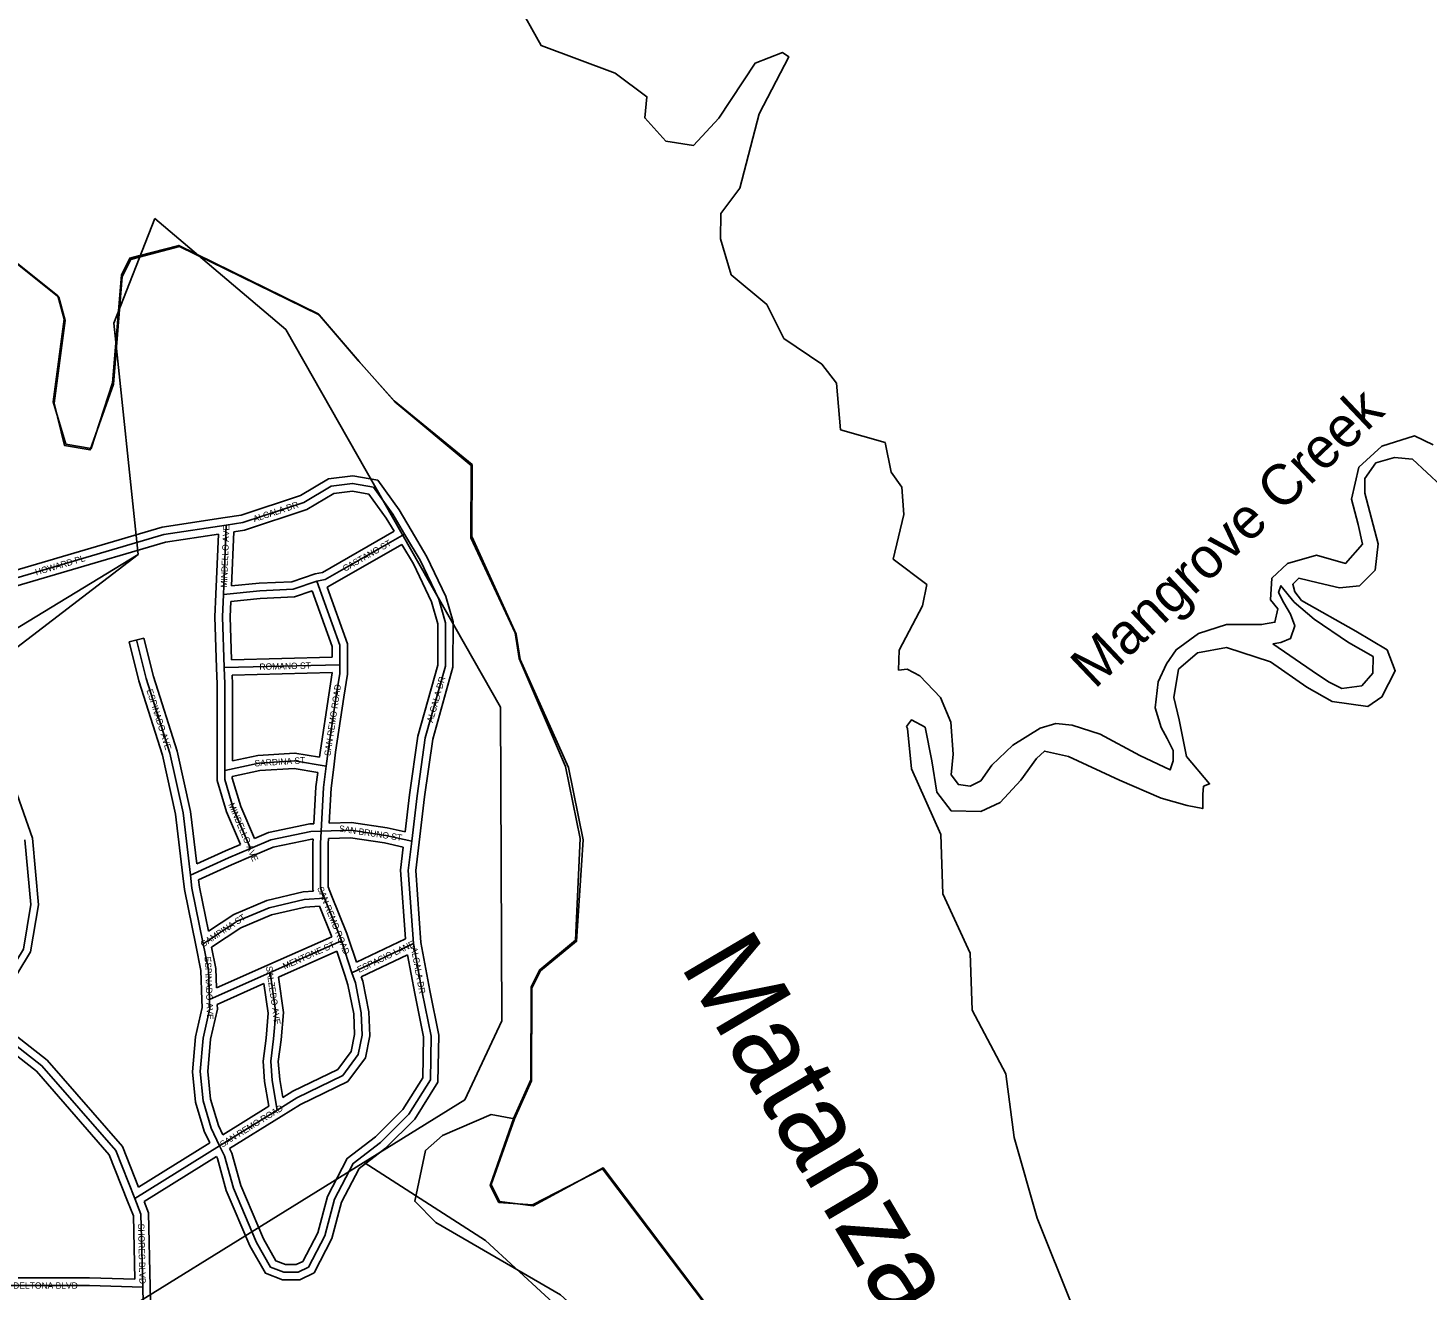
# Model space of a CAD drawing. Extents: x 418523 to 616617, y 1878279 to 2196743.
# Drawn here: x 559871 to 565385, y 1992603 to 1997576 of the extents above; entities that cross this region are included whole.
import ezdxf

# ---------------------------------------------------------------- set-up
doc = ezdxf.new("R2010")
doc.units = 0
for name, color, linetype in [('Level 1', 7, 'Continuous'), ('Level 31', 7, 'Continuous'), ('Level 32', 7, 'Continuous'), ('Level 34', 7, 'Continuous'), ('Level 41', 7, 'Continuous'), ('Level 5', 7, 'Continuous'), ('Level 7', 7, 'Continuous'), ('Level 8', 7, 'Continuous')]:
    doc.layers.add(name, color=color, linetype=linetype)

msp = doc.modelspace()

# ---------------------------------------------------------------- linework, layer by layer
at = {"layer": 'Level 1'}
for p, q in [((560209.777, 1996414.092), (560370.981, 1996825.361)), ((560370.981, 1996825.361), (560886.04, 1996388.526)), ((560305.329, 1995502.647), (560209.777, 1996414.092)), ((560886.04, 1996388.526), (561732.389, 1994901.81)), ((560305.329, 1995502.647), (551865.536, 1989061.971)), ((555819.668, 1992781.506), (560305.329, 1995502.647)), ((561732.389, 1994901.81), (561737.013, 1993666.855)), ((561737.013, 1993666.855), (561592.089, 1993355.461)), ((561592.089, 1993355.461), (555951.759, 1989867.688)), ((561672.614, 1992801.746), (561194.519, 1993109.619)), ((563145.64, 1991449.444), (561672.614, 1992801.746))]:
    msp.add_line(p, q, dxfattribs=at)
at = {"layer": 'Level 31'}
for p, q in [((560652.247, 1995618.599), (560641.074, 1995345.886)), ((560644.13, 1995057.861), (561099.546, 1995069.042)), ((560824.312, 1993856.959), (561105.297, 1993982.056)), ((561147.15, 1993856.122), (561105.297, 1993982.056)), ((561147.15, 1993856.122), (561388.784, 1993971.504)), ((560585.87, 1993751.029), (560824.312, 1993856.959)), ((560625.92, 1993175.618), (560852.402, 1993315.765)), ((560291.432, 1992968.116), (560625.92, 1993175.618))]:
    msp.add_line(p, q, dxfattribs=at)
for points in [[(560652.247, 1995618.599), (560717.282, 1995628.613), (560957.227, 1995707.993), (561065.214, 1995772.445), (561149.593, 1995782.771), (561231.37, 1995768.014), (561307.523, 1995662.356), (561354.253, 1995583.686)], [(559563.47, 1995333.797), (560406.702, 1995581.42), (560652.247, 1995618.599)], [(561009.067, 1995398.387), (561041.111, 1995404.121), (561354.253, 1995583.686)], [(561354.253, 1995583.686), (561415.507, 1995480.248), (561488.685, 1995327.687), (561515.081, 1995233.796), (561514.961, 1995063.604), (561435.904, 1994781.61), (561403.602, 1994552.59), (561382.213, 1994374.453)], [(560641.074, 1995345.886), (560783.814, 1995360.424), (560915.434, 1995366.264), (561009.067, 1995398.387)], [(561099.546, 1995069.042), (561099.427, 1995145.774), (561009.067, 1995398.387)], [(560641.074, 1995345.886), (560637.354, 1995257.526), (560644.13, 1995057.861)], [(560511.034, 1994241.07), (560482.178, 1994485.886), (560429.512, 1994720.582), (560336.091, 1995014.298), (560298.118, 1995166.77)], [(560644.13, 1995057.861), (560646.183, 1994993.488), (560646.039, 1994694.199), (560645.933, 1994653.106)], [(561045.554, 1994669.886), (561052.684, 1994729.144), (561084.957, 1994946.164), (561099.456, 1995034.495), (561099.546, 1995069.042)], [(560645.933, 1994653.106), (560645.84, 1994617.831), (560681.054, 1994500.278), (560746.931, 1994345.552)], [(560645.933, 1994653.106), (560780.469, 1994682.211), (560920.978, 1994690.938), (561045.554, 1994669.886)], [(561025.863, 1994413.56), (561034.869, 1994585.182), (561045.554, 1994669.886)], [(559859.064, 1994380.237), (559882.18, 1994124.889), (559852.86, 1993948.956), (559686.285, 1993676.287)], [(560746.931, 1994345.552), (560827.254, 1994379.891), (560985.266, 1994412.21), (561025.863, 1994413.56)], [(561039.134, 1994149.51), (561023.061, 1994188.826), (561023.2, 1994365.2), (561025.863, 1994413.56)], [(561025.863, 1994413.56), (561143.211, 1994417.983), (561280.79, 1994397.261), (561382.213, 1994374.453)], [(561382.213, 1994374.453), (561368.279, 1994259.21), (561388.784, 1993971.504)], [(560511.034, 1994241.07), (560660.579, 1994309.411), (560746.931, 1994345.552)], [(560561.071, 1993970.741), (560516.924, 1994189.051), (560511.034, 1994241.07)], [(560561.071, 1993970.741), (560695.449, 1994059.851), (560821.169, 1994112.618), (560958.887, 1994144.99), (561039.134, 1994149.51)], [(561105.297, 1993982.056), (561099.003, 1994000.983), (561039.134, 1994149.51)], [(560585.87, 1993751.029), (560581.42, 1993869.229), (560561.071, 1993970.741)], [(561388.784, 1993971.504), (561423.811, 1993780.493), (561458.884, 1993607.302), (561455.901, 1993434.209), (561370.878, 1993299.148), (561259.909, 1993187.793), (561151.553, 1993105.523), (561078.247, 1992964.614), (561040.136, 1992821.068), (560975.754, 1992697.591)], [(560824.312, 1993856.959), (560847.369, 1993698.709), (560838.541, 1993596.181), (560826.894, 1993507.842), (560832.724, 1993431.823), (560852.402, 1993315.765)], [(560852.402, 1993315.765), (560929.274, 1993363.931), (561110.586, 1993452.193), (561172.005, 1993534.221), (561186.791, 1993610.551), (561183.847, 1993698.563), (561160.366, 1993816.086), (561147.15, 1993856.122)], [(560625.92, 1993175.618), (560592.798, 1993244.072), (560560.732, 1993352.526), (560548.979, 1993467.108), (560560.739, 1993599.085), (560587.049, 1993716.478), (560585.87, 1993751.029)], [(560291.432, 1992968.116), (560216.76, 1993155.958), (559925.869, 1993490.193), (559686.285, 1993676.287)], [(560975.754, 1992697.591), (560934.789, 1992677.332), (560879.289, 1992677.114), (560826.696, 1992697.615), (560771.132, 1992794.856), (560680.352, 1993008.922), (560645.477, 1993135.202), (560625.92, 1993175.618)], [(560322.869, 1992618.559), (560316.005, 1992905.502), (560291.432, 1992968.116)], [(559741.246, 1992624.811), (560112.938, 1992624.926), (560322.869, 1992618.559)], [(560385.102, 1991550.7), (560331.098, 1992246.88), (560322.869, 1992618.559)]]:
    msp.add_lwpolyline(points, dxfattribs=at)
at = {"layer": 'Level 32'}
for p, q in [((560681.213, 1995592.704), (560672.466, 1995379.238)), ((560620.784, 1995583.491), (560611.099, 1995347.113)), ((560269.006, 1995159.519), (560327.229, 1995174.02)), ((560673.107, 1995088.581), (561069.5, 1995098.313)), ((560675.079, 1995028.609), (561069.466, 1995038.293)), ((561067.782, 1993998.192), (561019.349, 1994118.346)), ((560812.11, 1993884.366), (561067.782, 1993998.192)), ((561164.899, 1993897.843), (561133.767, 1993991.517)), ((561164.899, 1993897.842), (561357.408, 1993989.766)), ((560857.276, 1993838.794), (561087.265, 1993941.187)), ((561118.681, 1993846.661), (561087.266, 1993941.187)), ((560614.184, 1993796.434), (560812.132, 1993884.376)), ((561183.922, 1993840.434), (561366.346, 1993927.543)), ((560616.544, 1993731.827), (560800.33, 1993813.476)), ((560638.432, 1993218.64), (560819.449, 1993330.652)), ((560664.707, 1993164.338), (560868.189, 1993290.252)), ((560306.073, 1993012.501), (560587.148, 1993186.869)), ((560328.494, 1992955.801), (560613.426, 1993132.562))]:
    msp.add_line(p, q, dxfattribs=at)
for points in [[(560647.681, 1995648.251), (560710.239, 1995657.882), (560944.679, 1995735.442), (561055.279, 1995801.454), (561150.454, 1995813.101), (561248.623, 1995795.386), (561332.638, 1995678.819), (561380.046, 1995599.007)], [(560681.213, 1995592.704), (560724.325, 1995599.343), (560969.775, 1995680.545), (561075.148, 1995743.436), (561148.731, 1995752.442), (561214.119, 1995740.642), (561282.408, 1995645.893), (561312.903, 1995594.556)], [(559555.017, 1995362.583), (560400.199, 1995610.777), (560647.755, 1995648.261)], [(561001.513, 1995427.511), (561030.703, 1995432.736), (561312.903, 1995594.556)], [(561380.066, 1995598.972), (561441.989, 1995494.406), (561516.862, 1995338.314), (561545.085, 1995237.921), (561544.959, 1995059.468), (561465.332, 1994775.438), (561433.352, 1994548.706), (561411.999, 1994370.876)], [(559589.854, 1995310.276), (560413.204, 1995552.061), (560620.784, 1995583.491)], [(561049.259, 1995375.101), (561051.519, 1995375.507), (561343.514, 1995542.943)], [(561343.514, 1995542.943), (561389.024, 1995466.091), (561460.509, 1995317.061), (561485.077, 1995229.669), (561484.964, 1995067.741), (561406.477, 1994787.781), (561373.852, 1994556.474), (561356.386, 1994411.011)], [(560672.467, 1995379.237), (560781.628, 1995390.357), (560909.786, 1995396.044), (561001.513, 1995427.511)], [(561129.546, 1995069.088), (561129.419, 1995151.001), (561049.259, 1995375.102)], [(560611.099, 1995347.146), (560607.333, 1995257.649), (560614.147, 1995056.843)], [(560669.956, 1995318.67), (560667.377, 1995257.405), (560673.107, 1995088.581)], [(560669.956, 1995318.671), (560786.002, 1995330.491), (560921.081, 1995336.485), (560990.793, 1995360.4)], [(561069.501, 1995098.313), (561069.434, 1995140.548), (560990.794, 1995360.399)], [(560481.239, 1994237.559), (560452.565, 1994480.832), (560400.525, 1994712.737), (560307.211, 1995006.118), (560269.006, 1995159.519)], [(560536.009, 1994285.468), (560511.791, 1994490.94), (560458.499, 1994728.428), (560364.971, 1995022.478), (560327.229, 1995174.02)], [(560614.144, 1995056.904), (560616.182, 1994993.017), (560616.039, 1994694.245), (560615.932, 1994653.183)], [(561019.527, 1994704.711), (561022.948, 1994733.144), (561055.316, 1994950.801), (561069.462, 1995036.98), (561069.466, 1995038.293)], [(561075.339, 1994666.303), (561082.419, 1994725.144), (561114.598, 1994941.528), (561129.45, 1995032.01), (561129.546, 1995068.964)], [(560675.079, 1995028.609), (560676.184, 1994993.959), (560676.04, 1994694.152), (560676.031, 1994690.311)], [(559737.849, 1994795.383), (559784.794, 1994681.782), (559888.607, 1994386.665)], [(560676.031, 1994690.311), (560776.344, 1994712.014), (560922.568, 1994721.096), (561019.527, 1994704.71)], [(560615.932, 1994653.183), (560615.829, 1994613.472), (560652.794, 1994490.066), (560707.504, 1994361.571)], [(560675.871, 1994628.886), (560784.595, 1994652.41), (560919.387, 1994660.781), (561012.189, 1994645.098)], [(561057.544, 1994444.775), (561064.771, 1994582.515), (561075.319, 1994666.132)], [(560675.871, 1994628.886), (560675.853, 1994622.19), (560709.312, 1994510.491), (560762.764, 1994384.948)], [(560997.347, 1994442.628), (561004.966, 1994587.849), (561012.189, 1994645.097)], [(560762.765, 1994384.947), (560818.259, 1994408.673), (560981.737, 1994442.11), (560997.347, 1994442.628)], [(561057.544, 1994444.775), (561144.894, 1994448.069), (561286.323, 1994426.767), (561356.387, 1994411.011)], [(559888.607, 1994386.666), (559912.406, 1994123.757), (559881.496, 1993938.283), (559725.867, 1993683.53)], [(560758.724, 1994317.966), (560836.247, 1994351.109), (560988.796, 1994382.31), (560994.106, 1994382.485)], [(560995.446, 1994177.096), (560993.056, 1994182.942), (560993.201, 1994366.037), (560994.107, 1994382.486)], [(561066.904, 1994160.861), (561053.067, 1994194.71), (561053.2, 1994364.363), (561054.316, 1994384.609)], [(561054.316, 1994384.609), (561141.527, 1994387.897), (561275.259, 1994367.756), (561349.174, 1994351.132)], [(561411.996, 1994370.852), (561398.409, 1994258.468), (561418.592, 1993975.286)], [(560536.009, 1994285.468), (560648.549, 1994336.9), (560707.504, 1994361.573)], [(560543.292, 1994222.826), (560672.608, 1994281.924), (560758.514, 1994317.877)], [(561349.174, 1994351.132), (561338.149, 1994259.951), (561357.408, 1993989.766)], [(560531.665, 1993964.796), (560487.259, 1994184.381), (560481.224, 1994237.695)], [(560581.641, 1994020.378), (560546.588, 1994193.721), (560543.292, 1994222.826)], [(560581.641, 1994020.379), (560681.229, 1994086.418), (560811.867, 1994141.251), (560954.579, 1994174.796), (560995.446, 1994177.096)], [(561133.765, 1993991.522), (561127.177, 1994011.334), (561066.959, 1994160.725)], [(560594.449, 1993956.876), (560709.67, 1994033.284), (560830.472, 1994083.986), (560963.196, 1994115.185), (561019.349, 1994118.346)], [(560555.89, 1993749.9), (560551.532, 1993865.693), (560531.655, 1993964.846)], [(560614.184, 1993796.434), (560611.309, 1993872.765), (560594.449, 1993956.877)], [(561418.593, 1993975.286), (561453.27, 1993786.176), (561488.936, 1993610.054), (561485.753, 1993425.316), (561394.487, 1993280.338), (561279.699, 1993165.15), (561175.059, 1993085.701), (561106.392, 1992953.71), (561068.278, 1992810.151), (560997.83, 1992675.038)], [(561366.346, 1993927.543), (561394.353, 1993774.811), (561428.831, 1993604.551), (561426.049, 1993443.102), (561347.269, 1993317.958), (561240.119, 1993210.436), (561128.047, 1993125.344), (561050.102, 1992975.517), (561011.994, 1992831.986), (560953.679, 1992720.142)], [(560857.276, 1993838.794), (560877.558, 1993699.596), (560868.373, 1993592.931), (560857.046, 1993507.019), (560862.532, 1993435.485), (560874.484, 1993365.003)], [(560868.331, 1993290.342), (560943.845, 1993337.659), (561130.249, 1993428.398), (561200.149, 1993521.754), (561216.889, 1993608.169), (561213.749, 1993702.027), (561189.428, 1993823.755), (561183.922, 1993840.435)], [(560874.483, 1993365.003), (560914.702, 1993390.205), (561090.924, 1993475.989), (561143.862, 1993546.689), (561156.694, 1993612.932), (561153.946, 1993695.1), (561131.304, 1993808.417), (561118.661, 1993846.719)], [(560800.331, 1993813.476), (560817.181, 1993697.822), (560808.709, 1993599.431), (560796.743, 1993508.665), (560802.915, 1993428.161), (560819.449, 1993330.652)], [(560587.148, 1993186.869), (560564.724, 1993233.214), (560531.172, 1993346.692), (560518.841, 1993466.907), (560531.033, 1993603.717), (560556.935, 1993719.292), (560555.887, 1993750.006)], [(560638.433, 1993218.64), (560620.872, 1993254.931), (560590.292, 1993358.36), (560579.116, 1993467.31), (560590.446, 1993594.453), (560617.164, 1993713.663), (560616.544, 1993731.827)], [(560306.073, 1993012.501), (560242.749, 1993171.795), (559946.58, 1993512.093), (559725.867, 1993683.53)], [(560263.554, 1992957.033), (560190.772, 1993140.121), (559905.157, 1993468.294), (559667.882, 1993652.594)], [(560953.679, 1992720.142), (560927.72, 1992707.306), (560884.873, 1992707.137), (560847.48, 1992721.712), (560798.059, 1992808.201), (560708.744, 1993018.814), (560673.669, 1993145.816), (560664.707, 1993164.339)], [(560997.829, 1992675.038), (560941.859, 1992647.36), (560873.705, 1992647.091), (560805.913, 1992673.517), (560744.204, 1992781.511), (560651.959, 1992999.03), (560617.284, 1993124.588), (560613.427, 1993132.561)], [(560292.12, 1992649.506), (560286.14, 1992899.481), (560263.554, 1992957.033)], [(560352.862, 1992619.276), (560345.871, 1992911.524), (560328.494, 1992955.801)], [(559771.734, 1992654.819), (560113.388, 1992654.927), (560292.12, 1992649.506)], [(560412.74, 1991582.33), (560361.073, 1992248.373), (560352.863, 1992619.223)]]:
    msp.add_lwpolyline(points, dxfattribs=at)
at = {"layer": 'Level 5'}
for points in [[(563299.208, 1995047.548), (563302.287, 1995126.64), (563394.576, 1995301.405), (563411.515, 1995384.737), (563278.46, 1995485.198), (563320.688, 1995660.132), (563312.716, 1995768.535), (563271.234, 1995827.016), (563246.581, 1995943.798), (563071.676, 1995994.367), (563055.593, 1996177.831), (562997.499, 1996253.062), (562847.774, 1996353.582), (562781.51, 1996487.165), (562640.145, 1996604.326), (562598.922, 1996746.178), (562599.249, 1996846.211), (562674.599, 1996946.024), (562750.576, 1997237.561), (562868.005, 1997462.258), (562843.054, 1997478.988), (562734.553, 1997437.666), (562592.123, 1997221.379), (562491.753, 1997113.336), (562383.419, 1997130.364), (562300.346, 1997222.326), (562308.974, 1997305.657), (562184.23, 1997397.788), (561892.781, 1997507.076), (561793.336, 1997682.46)], [(561787.434, 1993280.868), (561854.613, 1993430.692), (561855.796, 1993797.491), (561889.366, 1993864.083), (562031.477, 1993980.337), (562057.761, 1994380.387), (562000.314, 1994664.013), (561809.952, 1995089.79), (561793.6, 1995189.892), (561619.779, 1995573.919), (561620.694, 1995857.356), (561313.063, 1996108.467), (561171.866, 1996267.309), (561014.069, 1996451.201), (560464.711, 1996719.761), (560306.199, 1996678.567), (560272.818, 1996670.367), (560239.278, 1996603.775), (560204.554, 1996178.715), (560120.348, 1995920.548), (560020.374, 1995937.547), (559970.88, 1996104.44), (560013.606, 1996429.428), (559988.924, 1996521.23), (559506.655, 1996906.233)], [(565405.334, 1995934.915), (565332.167, 1995970.007), (565203.318, 1995929.233), (565112.737, 1995846.908), (565083.25, 1995720.792), (565109.64, 1995620.721), (565127.209, 1995544.309), (565060.109, 1995468.108), (564946.027, 1995500.393), (564831.785, 1995468.312), (564770.435, 1995409.552), (564764.516, 1995324.471), (564793.602, 1995289.124), (564782.055, 1995236.423), (564729.391, 1995227.463), (564591.762, 1995227.806), (564480.682, 1995192.445), (564392.996, 1995127.933), (564354.802, 1995072.026), (564322.598, 1995001.92), (564310.924, 1994899.035), (564334.2, 1994822.608), (564357.874, 1994778.547), (564381.224, 1994731.577), (564381.122, 1994690.484), (564369.3, 1994655.238), (564249.567, 1994711.177), (564094.389, 1994796.299), (563983.167, 1994831.489), (563918.806, 1994837.47), (563857.558, 1994819.804), (563749.249, 1994752.437), (563667.232, 1994673.366), (563623.313, 1994611.656), (563582.353, 1994591.031), (563535.433, 1994596.967), (563506.354, 1994635.225), (563515.123, 1994717.389), (563506.244, 1994843.601), (563465.263, 1994940.436), (563383.344, 1995025.74), (563333.622, 1995052.049), (563299.208, 1995047.548)], [(563330.495, 1994825.631), (563351.193, 1994852.356), (563404.079, 1994823.13), (563430.384, 1994691.056), (563450.686, 1994567.725), (563506.315, 1994494.126), (563623.328, 1994491.285), (563699.526, 1994526.367), (563781.249, 1994614.53), (563842.668, 1994699.471), (563875.088, 1994728.846), (563968.588, 1994708.246), (564170.361, 1994614.28), (564334.138, 1994543.684), (564436.814, 1994514.335), (564497.989, 1994502.545), (564498.128, 1994558.184), (564501.063, 1994590.542), (564524.553, 1994599.575), (564433.809, 1994708.171), (564404.675, 1994851.888), (564383.964, 1994939.946), (564401.684, 1995051.544), (564477.638, 1995116.085), (564591.852, 1995136.528), (564764.544, 1995080.821), (564907.634, 1994980.824), (565007.389, 1994924.936), (565147.824, 1994904.586), (565203.414, 1994942.632), (565255.994, 1995045.417), (565223.851, 1995127.682), (565100.99, 1995201.083), (564887.233, 1995321.621), (564860.999, 1995356.596), (564852.194, 1995386.075), (564875.719, 1995409.654), (564951.784, 1995392.01), (565036.402, 1995371.434), (565115.703, 1995379.966), (565177.059, 1995441.635), (565188.73, 1995544.521), (565135.949, 1995744.299), (565136.094, 1995802.848), (565180.009, 1995864.561), (565252.996, 1995885.108), (565323.381, 1995879.116), (565437.28, 1995773.372)], [(564773.282, 1995151.349), (564928.408, 1995045.503), (564992.674, 1995001.341), (565045.251, 1994975.026), (565124.243, 1994986.467), (565168.129, 1995036.543), (565168.289, 1995101.274), (565071.705, 1995156.789), (564937.155, 1995248.037), (564858.044, 1995315.511), (564805.563, 1995380.372), (564796.618, 1995353.848), (564817.128, 1995312.703), (564843.339, 1995268.636), (564860.982, 1995221.681), (564843.416, 1995171.903), (564805.324, 1995157.088), (564773.282, 1995151.349)], [(565090.279, 1991194.432), (564756.464, 1991087.136), (564698.142, 1991095.636), (564581.927, 1991246.077), (564432.818, 1991546.682), (564350.301, 1991805.367), (564176.281, 1992131.042), (564093.764, 1992398.097), (563985.849, 1992540.139), (563845.279, 1992890.726), (563754.592, 1993207.801), (563722.057, 1993458.027), (563589.489, 1993708.541), (563581.875, 1993933.656), (563474.249, 1994167.4), (563466.664, 1994400.846), (563350.807, 1994659.67), (563334.654, 1994818.093), (563330.495, 1994825.631)], [(564278.189, 1990129.988), (564237.065, 1990305.181), (564095.58, 1990372.331), (564004.167, 1990464.322), (563796.12, 1990573.381), (563762.968, 1990640.173), (563646.584, 1990740.574), (563546.68, 1990782.583), (563446.777, 1990816.253), (563380.314, 1990891.504), (563406.11, 1991133.16), (563239.904, 1991292.111), (563224.009, 1991533.896), (563049.502, 1991709.548), (562991.837, 1991918.122), (562859.01, 1992093.645), (562850.829, 1992143.656), (562136.946, 1993087.988), (561861.352, 1992938.851), (561728.039, 1992955.95), (561694.916, 1993022.741), (561787.434, 1993280.868)]]:
    msp.add_lwpolyline(points, dxfattribs=at)
at = {"layer": 'Level 7'}
msp.add_lwpolyline([(563584.084, 1989456.963), (563367.966, 1989649.425), (563309.933, 1989749.656), (563186.491, 1990241.896), (562988.177, 1990792.746), (562880.46, 1990993.15), (562822.924, 1991243.435), (562723.409, 1991410.487), (562723.569, 1991460.508), (562549.579, 1991786.174), (562475.114, 1991961.506), (562301.094, 1992287.172), (561968.62, 1992588.365), (561477.684, 1992873.405), (561394.58, 1992957.026), (561436.918, 1993156.971), (561503.809, 1993215.093), (561695.801, 1993297.837), (561787.434, 1993280.868)], dxfattribs=at)
at = {"layer": 'Level 8'}
msp.add_lwpolyline([(559509.445, 1996901.203), (559992.464, 1996516.2), (560017.466, 1996424.198), (559974.471, 1996099.19), (560015.474, 1995932.186), (560115.478, 1995915.187), (560208.475, 1996173.195), (560242.469, 1996598.205), (560276.468, 1996665.207), (560309.469, 1996674.207), (560468.472, 1996715.211), (561017.489, 1996447.211), (561175.496, 1996263.209), (561316.503, 1996104.207), (561616.514, 1995853.206), (561615.519, 1995569.199), (561789.53, 1995194.192), (561805.532, 1995094.19), (561988.544, 1994668.183), (562045.55, 1994385.177), (562027.557, 1993985.167), (561886.556, 1993868.163), (561852.556, 1993801.161), (561851.563, 1993435.152), (561784.564, 1993285.148), (561691.566, 1993019.141), (561725.569, 1992952.14), (561858.572, 1992943.141), (562133.575, 1993084.148), (562524.594, 1992568.141)], dxfattribs=at)

# ---------------------------------------------------------------- texts
at = {"layer": 'Level 34'}
for s, height, rotation, p in [('ALCALA DR', 25, 18.304994, (560762.686, 1995630.469)), ('MINDELLO AVE', 25, 87.652786, (560654.66, 1995372.218)), ('CASTANO ST', 24.9992, 29.830258, (561119.474, 1995434.652)), ('HOWARD PL', 25, 16.364583, (559903.839, 1995420.724)), ('ROMANO ST', 25, 1.405728, (560782.879, 1995048.766)), ('SAN REMO ROAD', 25, 81.540336, (561062.349, 1994709.177)), ('ALCALA DR', 25, 74.338431, (561465.148, 1994839.626)), ('ESPINADO AVE', 24.99916, 287.642986, (560337.529, 1994968.545)), ('SARDINA ST', 24.9992, 3.553103, (560763.796, 1994668.655)), ('MINDELLO AVE', 25, 293.061936, (560659.554, 1994518.866)), ('SAN BRUNO ST', 25, 351.434325, (561094.28, 1994412.714)), ('SAN REMO ROAD', 25, 291.953094, (561009.609, 1994189.321)), ('CAMPINA ST', 25, 33.5487, (560560.751, 1993955.534)), ('MENTONE ST', 25, 23.998161, (560881.841, 1993868.891)), ('ESPACIO LANE', 25, 25.523914, (561175.295, 1993855.712)), ('ALCALA DR', 25, 280.390125, (561379.091, 1993955.066)), ('ESPINADO AVE', 25, 272.154878, (560567.015, 1993919.66)), ('SALZEDO AVE', 25, 278.288767, (560808.215, 1993880.754)), ('SAN REMO ROAD', 25, 31.748225, (560636.863, 1993167.694)), ('SHORES BLVD', 25, 271.369175, (560304.4, 1992868.001)), ('DELTONA BLVD', 25, 0.017183, (559812.764, 1992612.336))]:
    msp.add_text(s, height=height, rotation=rotation, dxfattribs=at).set_placement(p)
at = {"layer": 'Level 41'}
for s, height, rotation, p in [('Mangrove Creek', 160, 43.465986, (564072.59, 1994970.274)), ('Matanzas River', 320, 300.543575, (562436.571, 1993885.833))]:
    msp.add_text(s, height=height, rotation=rotation, dxfattribs=at).set_placement(p)

doc.saveas('drawing.dxf')
